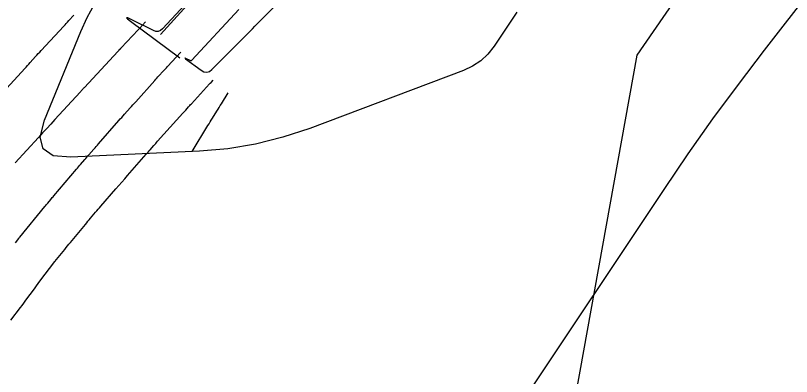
# Model space of a CAD drawing. Extents: x 1005228 to 1008882, y 1883389 to 1885754.
# Drawn here: x 1008189.1 to 1008243.4, y 1884530.7 to 1884555.9 of the extents above; entities that cross this region are included whole.
import ezdxf

# ---------------------------------------------------------------- set-up
doc = ezdxf.new("R2010")
doc.units = 0
for name, color, linetype in [('ATDIMS', 7, 'Continuous'), ('C-ANNO-NOTE', 7, 'Continuous'), ('R_Erosion', 7, 'Continuous'), ('TSOBSTACLE', 7, 'Continuous')]:
    doc.layers.add(name, color=color, linetype=linetype)

msp = doc.modelspace()

# ---------------------------------------------------------------- linework, layer by layer
at = {"layer": 'ATDIMS'}
for points in [[(1008202.208, 1884558.072), (1008199.354, 1884554.987), (1008199.213, 1884554.87), (1008199.06, 1884554.811), (1008198.897, 1884554.812), (1008198.724, 1884554.871), (1008197.172, 1884555.641), (1008196.929, 1884555.753), (1008196.837, 1884555.772), (1008196.896, 1884555.698), (1008197.105, 1884555.532), (1008200.56, 1884552.955)], [(1008202.486, 1884558.208), (1008199.208, 1884554.585)], [(1008189.062, 1884540.014), (1008189.287, 1884540.314), (1008189.35, 1884540.398), (1008189.363, 1884540.415), (1008189.364, 1884540.417), (1008191.112, 1884542.545), (1008191.164, 1884542.608), (1008191.217, 1884542.672), (1008191.269, 1884542.736), (1008191.322, 1884542.799), (1008191.533, 1884543.053), (1008191.586, 1884543.116), (1008191.639, 1884543.179), (1008191.692, 1884543.242), (1008191.746, 1884543.305), (1008193.332, 1884545.164), (1008193.404, 1884545.249), (1008193.477, 1884545.334), (1008193.549, 1884545.418), (1008193.622, 1884545.502), (1008193.913, 1884545.839), (1008193.986, 1884545.923), (1008194.059, 1884546.007), (1008194.132, 1884546.091), (1008194.205, 1884546.174), (1008194.55, 1884546.566), (1008194.632, 1884546.659), (1008194.714, 1884546.752), (1008194.795, 1884546.845), (1008194.877, 1884546.939), (1008196.302, 1884548.572), (1008196.399, 1884548.683), (1008196.497, 1884548.793), (1008196.595, 1884548.904), (1008196.693, 1884549.013), (1008197.088, 1884549.452), (1008197.187, 1884549.561), (1008197.285, 1884549.671), (1008197.384, 1884549.781), (1008197.482, 1884549.891), (1008198.811, 1884551.375), (1008198.884, 1884551.458), (1008198.958, 1884551.54), (1008199.033, 1884551.621), (1008199.107, 1884551.703), (1008199.406, 1884552.028), (1008199.481, 1884552.11), (1008199.556, 1884552.191), (1008199.63, 1884552.273), (1008199.705, 1884552.354), (1008200.628, 1884553.363)]]:
    msp.add_lwpolyline(points, dxfattribs=at)
at = {"layer": 'C-ANNO-NOTE'}
for points in [[(1008262.732, 1884580.806), (1008259.279, 1884576.365), (1008259.22, 1884576.289), (1008259.16, 1884576.213), (1008259.042, 1884576.061), (1008259.012, 1884576.023), (1008258.983, 1884575.985), (1008258.953, 1884575.948), (1008258.923, 1884575.91), (1008258.763, 1884575.706), (1008258.727, 1884575.659), (1008258.69, 1884575.612), (1008258.654, 1884575.566), (1008258.617, 1884575.519), (1008241.476, 1884553.491), (1008239.653, 1884551.103), (1008237.874, 1884548.684), (1008236.14, 1884546.233), (1008234.45, 1884543.75), (1008224.531, 1884528.887)], [(1008224.158, 1884556.153), (1008222.568, 1884553.771), (1008222.137, 1884553.219), (1008221.637, 1884552.752), (1008221.069, 1884552.371), (1008220.433, 1884552.076), (1008209.671, 1884548.027), (1008207.786, 1884547.4), (1008205.87, 1884546.924), (1008203.922, 1884546.602), (1008201.943, 1884546.431), (1008192.928, 1884546.003), (1008191.706, 1884546.113), (1008190.993, 1884546.582), (1008190.79, 1884547.411), (1008191.096, 1884548.599), (1008193.643, 1884554.811), (1008194.085, 1884555.789), (1008194.594, 1884556.729)]]:
    msp.add_lwpolyline(points, dxfattribs=at)
at = {"layer": 'R_Erosion'}
msp.add_lwpolyline([(1008518.846, 1884967.78), (1008232.578, 1884553.15), (1008225.876, 1884516.019)], dxfattribs=at)
at = {"layer": 'TSOBSTACLE'}
for points in [[(1008204.698, 1884556.349), (1008201.411, 1884552.797), (1008201.384, 1884552.774), (1008201.354, 1884552.762), (1008201.322, 1884552.762), (1008201.288, 1884552.774), (1008200.986, 1884552.924), (1008200.938, 1884552.946), (1008200.92, 1884552.95), (1008200.932, 1884552.935), (1008200.973, 1884552.903), (1008202.062, 1884552.09), (1008202.259, 1884551.982), (1008202.45, 1884551.955), (1008202.635, 1884552.01), (1008202.814, 1884552.146), (1008205.646, 1884555.001), (1008205.819, 1884555.176), (1008205.992, 1884555.351), (1008206.165, 1884555.526), (1008206.338, 1884555.701), (1008209.204, 1884558.61)], [(1008188.454, 1884550.84), (1008189.719, 1884552.216), (1008189.815, 1884552.32), (1008189.909, 1884552.424), (1008190.004, 1884552.529), (1008190.097, 1884552.634), (1008190.472, 1884553.055), (1008190.566, 1884553.16), (1008190.66, 1884553.265), (1008190.756, 1884553.369), (1008190.851, 1884553.472), (1008192.44, 1884555.179), (1008192.53, 1884555.276), (1008192.62, 1884555.374), (1008192.709, 1884555.471), (1008192.798, 1884555.569), (1008193.153, 1884555.961)], [(1008198.167, 1884555.476), (1008198.1, 1884555.402), (1008198.077, 1884555.378), (1008198.054, 1884555.353), (1008196.463, 1884553.661), (1008196.443, 1884553.64), (1008196.424, 1884553.619), (1008196.404, 1884553.598), (1008196.385, 1884553.577), (1008196.308, 1884553.492), (1008196.288, 1884553.47), (1008196.269, 1884553.449), (1008196.249, 1884553.428), (1008196.23, 1884553.407), (1008193.884, 1884550.887), (1008193.86, 1884550.86), (1008193.835, 1884550.833), (1008193.81, 1884550.806), (1008193.786, 1884550.778), (1008193.688, 1884550.668), (1008193.664, 1884550.641), (1008193.639, 1884550.614), (1008193.614, 1884550.587), (1008193.59, 1884550.559), (1008191.822, 1884548.638), (1008191.535, 1884548.326), (1008191.249, 1884548.014), (1008190.963, 1884547.702), (1008190.678, 1884547.39), (1008189.043, 1884545.602)], [(1008188.737, 1884534.586), (1008189.407, 1884535.481), (1008189.521, 1884535.633), (1008189.635, 1884535.786), (1008189.749, 1884535.939), (1008189.863, 1884536.092), (1008190.317, 1884536.705), (1008190.431, 1884536.858), (1008190.545, 1884537.011), (1008190.659, 1884537.164), (1008190.773, 1884537.317), (1008191.819, 1884538.709), (1008191.854, 1884538.756), (1008191.863, 1884538.768), (1008191.897, 1884538.812), (1008191.904, 1884538.822), (1008191.911, 1884538.831), (1008191.918, 1884538.84), (1008191.926, 1884538.849), (1008192.506, 1884539.556), (1008192.605, 1884539.677), (1008192.705, 1884539.797), (1008192.804, 1884539.918), (1008192.904, 1884540.038), (1008193.96, 1884541.305), (1008194.048, 1884541.411), (1008194.137, 1884541.517), (1008194.227, 1884541.622), (1008194.316, 1884541.728), (1008194.675, 1884542.148), (1008194.764, 1884542.253), (1008194.854, 1884542.358), (1008194.944, 1884542.463), (1008195.035, 1884542.567), (1008196.088, 1884543.787), (1008196.294, 1884544.025), (1008196.501, 1884544.262), (1008196.708, 1884544.499), (1008196.915, 1884544.735), (1008198.222, 1884546.219), (1008198.287, 1884546.294), (1008198.353, 1884546.369), (1008198.419, 1884546.444), (1008198.484, 1884546.519), (1008198.746, 1884546.819), (1008198.812, 1884546.894), (1008198.878, 1884546.969), (1008198.944, 1884547.043), (1008199.011, 1884547.118), (1008200.788, 1884549.091), (1008200.837, 1884549.146), (1008200.886, 1884549.2), (1008200.935, 1884549.255), (1008200.984, 1884549.309), (1008201.18, 1884549.528), (1008201.229, 1884549.582), (1008201.278, 1884549.637), (1008201.327, 1884549.691), (1008201.377, 1884549.745), (1008202.653, 1884551.135), (1008202.704, 1884551.19), (1008202.754, 1884551.244), (1008202.904, 1884551.409)], [(1008201.441, 1884546.407), (1008202.538, 1884548.22), (1008202.615, 1884548.348), (1008202.693, 1884548.476), (1008202.771, 1884548.603), (1008202.85, 1884548.73), (1008203.163, 1884549.239), (1008203.242, 1884549.366), (1008203.32, 1884549.493), (1008203.399, 1884549.62), (1008203.478, 1884549.747), (1008203.951, 1884550.51)]]:
    msp.add_lwpolyline(points, dxfattribs=at)

doc.saveas('drawing.dxf')
